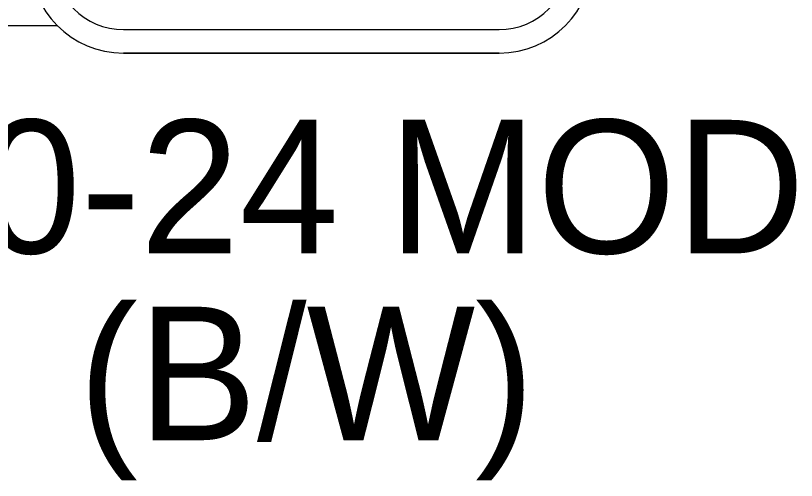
# Model space of a CAD drawing. Extents: x 99982 to 100176, y 99905 to 100011.
# Drawn here: x 100026.1099 to 100026.5309, y 100008.2975 to 100008.5482 of the extents above; entities that cross this region are included whole.
import ezdxf

# ---------------------------------------------------------------- set-up
doc = ezdxf.new("R2010")
doc.units = 0
doc.layers.add('TR_SN_ConstructionSigns', color=7, linetype='Continuous')
doc.layers.add('TR_WZ_WorkZoneDetails', color=7, linetype='Continuous')

msp = doc.modelspace()

# ---------------------------------------------------------------- linework, layer by layer
at = {"layer": 'TR_SN_ConstructionSigns'}
for p, q in [((100026.16812, 100008.54062), (100026.37062, 100008.54062)), ((100026.37062, 100008.52796), (100026.16812, 100008.52796)), ((100026.16812, 100008.52796), (100026.37062, 100008.52796)), ((100026.16812, 100008.52796), (100026.37062, 100008.52796))]:
    msp.add_line(p, q, dxfattribs=at)
for centre, radius, start, end in [((100026.16812, 100008.57859), 0.05063, 180, 270), ((100026.16812, 100008.57859), 0.05063, 180, 270), ((100026.16812, 100008.57859), 0.05063, 180, 270), ((100026.16812, 100008.57859), 0.03797, 180, 270), ((100026.37062, 100008.57859), 0.05063, 270, 0), ((100026.37062, 100008.57859), 0.05063, 270, 0), ((100026.37062, 100008.57859), 0.03797, 270, 0), ((100026.37062, 100008.57859), 0.05063, 270, 0)]:
    msp.add_arc(centre, radius, start, end, dxfattribs=at)
at = {"layer": 'TR_WZ_WorkZoneDetails'}
msp.add_line((100025.88922, 100008.54279), (100026.13232, 100008.54279), dxfattribs=at)

# ---------------------------------------------------------------- texts
at = {"layer": 'TR_SN_ConstructionSigns'}
for s, p in [('R10-24 MOD', (100025.96838, 100008.41996)), ('(B/W)', (100026.14379, 100008.31916))]:
    msp.add_text(s, height=0.072, rotation=360, dxfattribs=at).set_placement(p)

doc.saveas('drawing.dxf')
